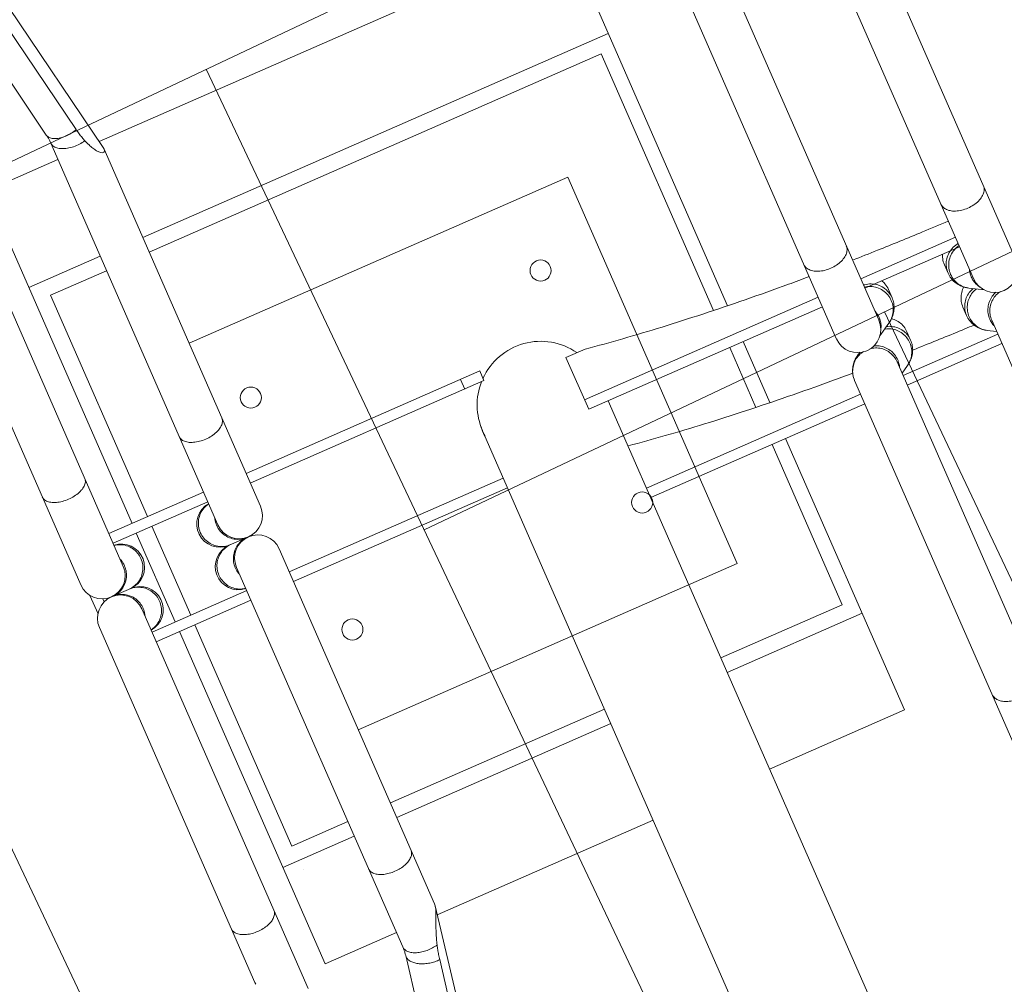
# Model space of a CAD drawing. Header units: metres. Extents: x 134157 to 138734, y 451157 to 455772.
# Tile 477 of 656: x 136617.499 to 136617.965, y 453792.23 to 453792.687. Entities that reach past the tile are written whole.
import ezdxf

# ---------------------------------------------------------------- set-up
doc = ezdxf.new("R2010")
doc.units = ezdxf.units.M
doc.linetypes.add('HIDDEN', pattern=[9.524999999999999, 6.35, -3.175])
doc.layers.add('-DR-alg-hulplijnen', color=210, linetype='Continuous', plot=False)
doc.layers.add('-DR-nw-gr-arc-gras', color=7, linetype='Continuous', true_color=0xb5d5a4)
for name, color, linetype in [('-DR-nw-inr-fietsparkeren Tulip enkele beugel', 2, 'Continuous'), ('-DR-nw-maatvoering', 3, 'Continuous'), ('VELOPA-FIG15HIDDEN', 1, 'HIDDEN'), ('VELOPA-FIG25', 1, 'Continuous')]:
    doc.layers.add(name, color=color, linetype=linetype)
doc.layers.add('-DR-nw-vh-arc-sbs df bruinrood Broeder Alarmstraat', color=7, linetype='Continuous', lineweight=9, true_color=0xd8beb6)
doc.styles.add('2-5TXT', font='arial.ttf')
doc.styles.add('Drong', font='txt', dxfattribs={"height": 1.8})
doc.dimstyles.new('Drong', dxfattribs={"dimtxt": 1.8, "dimasz": 2.5, "dimexe": 0, "dimexo": 0, "dimgap": 0.9, "dimtad": 1, "dimzin": 0, "dimdsep": 46, "dimtxsty": 'Drong', "dimblk": 'dimblk-wit', "dimcen": 0, "dimse1": 1, "dimse2": 1, "dimclrd": 256, "dimclre": 1, "dimclrt": 7, "dimadec": 0, "dimazin": 0, "dimtfac": 1, "dimtmove": 0, "dimatfit": 3, "dimfxl": 1, "dimtolj": 1, "dimtzin": 0, "dimarcsym": 0})
doc.dimstyles.new('VELOPA-drukwerk', dxfattribs={"dimscale": 0, "dimtxt": 2.5, "dimasz": 2, "dimexe": 1, "dimexo": 1, "dimgap": 1, "dimtad": 1, "dimdec": 0, "dimdsep": 46, "dimtxsty": '2-5TXT', "dimcen": 8, "dimadec": 1, "dimazin": 0, "dimtfac": 1, "dimtdec": 0, "dimtmove": 0, "dimatfit": 3, "dimfxl": 1, "dimtolj": 1, "dimtzin": 0, "dimarcsym": 0})
pattern_1 = [(115.3356253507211, (136419.7180158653, 453326.2367068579), (-0.2236810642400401, -0.1059037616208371), [0.06, -0.187485]), (205.3356253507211, (136419.7180158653, 453326.2367068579), (0.1059037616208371, -0.22368106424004), [0.06, -0.187485])]

# ---------------------------------------------------------------- blocks, each defined once
blk = doc.blocks.new('*D482')
at = {"layer": '-DR-alg-hulplijnen', "color": 0, "lineweight": -2, "ltscale": 4, "transparency": 16777216}
for p, q in [((-1.268533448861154e-15, -770.7167233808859), (-1.92714493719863e-14, -1064.726652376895)), ((3625, -770.7167233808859), (3625, -1064.726652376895)), ((41.43344676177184, -1044.009928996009), (3583.566553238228, -1044.009928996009))]:
    blk.add_line(p, q, dxfattribs=at)
at = {"layer": '-DR-alg-hulplijnen', "color": 0, "ltscale": 4, "transparency": 16777216}
for points in [[(41.43344676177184, -1037.104354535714), (41.43344676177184, -1050.915503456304), (-1.800291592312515e-14, -1044.009928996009)], [(3583.566553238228, -1037.104354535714), (3583.566553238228, -1050.915503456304), (3625, -1044.009928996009)]]:
    blk.add_solid(points, dxfattribs=at)
at = {"layer": 'Defpoints', "color": 0, "ltscale": 4, "transparency": 16777216}
for p in [(0, -750), (3625, -750), (3625, -1044.009928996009)]:
    blk.add_point(p, dxfattribs=at)
at = {"layer": '-DR-alg-hulplijnen', "color": 0, "ltscale": 4, "transparency": 16777216, "insert": (1812.5, -996.8320429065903), "char_height": 51.79180845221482, "attachment_point": 5, "style": '2-5TXT'}
blk.add_mtext('\\A1;3625', dxfattribs=at)
blk = doc.blocks.new('*D481')
at = {"layer": '-DR-alg-hulplijnen', "color": 0, "lineweight": -2, "ltscale": 4, "transparency": 16777216}
for p, q in [((3645.716723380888, 3.331503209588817e-15), (4009.119275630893, 6.177109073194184e-14)), ((3988.402552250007, -41.4334467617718), (3988.402552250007, -708.5665532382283)), ((3645.716723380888, -750.0000000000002), (4009.119275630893, -750.0000000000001))]:
    blk.add_line(p, q, dxfattribs=at)
at = {"layer": '-DR-alg-hulplijnen', "color": 0, "ltscale": 4, "transparency": 16777216}
for points in [[(3981.496977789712, -41.43344676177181), (3995.308126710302, -41.4334467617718), (3988.402552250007, 5.843958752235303e-14)], [(3981.496977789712, -708.5665532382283), (3995.308126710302, -708.5665532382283), (3988.402552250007, -750.0000000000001)]]:
    blk.add_solid(points, dxfattribs=at)
at = {"layer": 'Defpoints', "color": 0, "ltscale": 4, "transparency": 16777216}
for p in [(3625.000000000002, 0), (3625.000000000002, -750.0000000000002), (3988.402552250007, -750.0000000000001)]:
    blk.add_point(p, dxfattribs=at)
at = {"layer": '-DR-alg-hulplijnen', "color": 0, "ltscale": 4, "transparency": 16777216, "insert": (3941.242330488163, -375.0000000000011), "char_height": 51.79180845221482, "attachment_point": 5, "rotation": 90, "style": '2-5TXT'}
blk.add_mtext('\\A1;750', dxfattribs=at)
blk = doc.blocks.new('dimblk-wit')
at = {"color": 7}
blk.add_line((2.842170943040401e-14, -0.3333333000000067), (-2.842170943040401e-14, 0.3333333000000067), dxfattribs=at)
blk.add_solid([(0, 0), (-0.7999999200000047, 0.1999999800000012), (-0.7999999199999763, -0.1999999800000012)], dxfattribs=at)
blk = doc.blocks.new('*D634')
at = {"layer": '-DR-nw-maatvoering', "lineweight": -2, "transparency": 16777216}
blk.add_line((136616.4696596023, 453791.6460135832), (136622.2968280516, 453806.2631956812), dxfattribs=at)
at = {"layer": 'Defpoints', "color": 0, "transparency": 16777216}
for p in [(136622.4819835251, 453806.7276496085), (136622.889603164, 453806.5651512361), (136616.6921237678, 453791.0190612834)]:
    blk.add_point(p, dxfattribs=at)
at = {"layer": '-DR-nw-maatvoering', "lineweight": -2, "transparency": 16777216, "xscale": 0.5, "yscale": 0.5, "zscale": 0.5}
for p, rotation in [((136622.481983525, 453806.7276496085), 68.26520454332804), ((136616.2845041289, 453791.1815596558), 248.2652045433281)]:
    blk.add_blockref('dimblk-wit', p, dxfattribs=dict(at, rotation=rotation))
at = {"layer": '-DR-nw-maatvoering', "color": 7, "transparency": 16777216, "insert": (136619.0454071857, 453799.089283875), "char_height": 0.36, "attachment_point": 5, "rotation": 68.26520454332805, "style": 'Drong'}
blk.add_mtext('\\A1;16.75', dxfattribs=at)
blk = doc.blocks.new('Fietsenrek Tulip enkel')
at = {"layer": 'VELOPA-FIG15HIDDEN', "color": 252, "linetype": 'Continuous', "lineweight": 9}
for p, q in [((272.0747259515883, -211.9999999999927), (272.0747259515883, -163.0000270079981)), ((277.0747259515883, -211.9999999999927), (277.0747259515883, -163.0000270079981)), ((323.0747259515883, -211.9999729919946), (323.0747259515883, -162.9999999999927)), ((277.0747259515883, -354.9999999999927), (277.0747259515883, -233.9999999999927)), ((323.0747259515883, -344.8499999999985), (323.0747259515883, -233.9999729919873)), ((309.4598630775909, -394.9999999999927), (309.4598630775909, -516.0000270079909)), ((354.6895888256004, -515.9999999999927), (354.6895888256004, -405.1499999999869)), ((309.4598630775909, -538.0000270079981), (309.4598630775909, -586.9999999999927)), ((354.6895888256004, -586.9999729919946), (354.6895888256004, -537.9999999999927))]:
    blk.add_line(p, q, dxfattribs=at)
for points, start_tangent, end_tangent in [([(332.8448134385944, -405.1497361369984), (335.4733616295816, -423.2442376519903), (337.8673555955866, -442.5330308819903), (339.9897040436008, -462.7567593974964), (341.8283415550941, -483.8004437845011), (343.3728170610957, -505.544455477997), (344.0309305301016, -516.6221932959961)], (0.1548684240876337, -0.9879351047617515), (0.05554918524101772, -0.9984559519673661)), ([(345.4174159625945, -546.9535610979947), (345.5458888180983, -550.6357472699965), (346.1621338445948, -573.7266975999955), (346.2481693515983, -578.428353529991)], (0.03601169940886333, -0.9993513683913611), (0.01689321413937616, -0.999857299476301))]:
    blk.add_spline(points, degree=3, dxfattribs=dict(at, start_tangent=start_tangent, end_tangent=end_tangent))
at = {"layer": 'VELOPA-FIG25', "color": 252, "linetype": 'Continuous', "lineweight": 9}
for p, q in [((289.0747259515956, -141.0000270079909), (104.3279730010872, -141.0000270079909)), ((295.3146317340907, -142.9999999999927), (304.8906723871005, -142.9999999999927)), ((494.8371129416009, -140.9999999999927), (311.0747259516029, -140.9999999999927)), ((495.7262785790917, -141.0910967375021), (494.8371129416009, -140.9999999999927)), ((299.2223145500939, -147.9999999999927), (300.8416882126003, -147.9999999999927)), ((300.0747259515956, -151.9999999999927), (300.0747259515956, -161.9999999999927)), ((289.0747259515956, -163.0000270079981), (91.51472595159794, -163.0000270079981)), ((507.4947259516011, -162.9999999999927), (311.0747259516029, -162.9999999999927)), ((328.0747259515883, -211.9999729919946), (328.0747259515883, -162.9999999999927)), ((272.0747259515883, -174.9999999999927), (100.0747259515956, -174.9999999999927)), ((100.0747259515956, -174.9999999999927), (100.0747259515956, -211.9999999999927)), ((150.0747259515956, -174.9999999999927), (150.0747259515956, -211.9999999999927)), ((323.0747259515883, -174.9999999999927), (277.0747259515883, -174.9999999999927)), ((500.0747259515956, -174.9999999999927), (328.0747259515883, -174.9999999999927)), ((450.0747259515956, -174.9999999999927), (450.0747259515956, -211.9999729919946)), ((500.0747259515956, -174.9999999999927), (500.0747259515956, -211.9999729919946)), ((272.0747259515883, -182.9999999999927), (157.5747259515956, -182.9999999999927)), ((157.5747259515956, -182.9999999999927), (157.5747259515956, -211.9999999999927)), ((323.0747259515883, -182.9999999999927), (277.0747259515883, -182.9999999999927)), ((442.5747259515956, -182.9999999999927), (328.0747259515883, -182.9999999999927)), ((442.5747259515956, -211.9999729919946), (442.5747259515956, -182.9999999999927)), ((28.47681061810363, -200.9276341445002), (87.1837503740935, -211.6078829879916)), ((511.7551023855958, -211.6098208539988), (569.7877324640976, -200.931616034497)), ((91.51472595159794, -211.9999999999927), (289.0747259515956, -211.9999999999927)), ((300.0747259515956, -212.9999999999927), (300.0747259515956, -222.9999999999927)), ((311.0747259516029, -211.9999729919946), (507.4947259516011, -211.9999729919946)), ((511.7551023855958, -211.6098208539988), (512.3705032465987, -211.5539997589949)), ((31.82041158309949, -214.9628193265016), (90.52735133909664, -225.6430681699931)), ((520.0285534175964, -225.6410381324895), (578.061183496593, -214.962833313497)), ((103.4455032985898, -233.9072040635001), (24.7611135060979, -219.5925614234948)), ((495.7557838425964, -233.9040347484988), (573.5617494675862, -219.587467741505)), ((100.0747259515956, -233.293976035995), (100.0747259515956, -474.9999999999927)), ((500.0747259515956, -233.1093344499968), (500.0747259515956, -344.8499999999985)), ((104.3281214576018, -233.9999999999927), (103.4970583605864, -233.9158541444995)), ((104.3281214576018, -233.9999999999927), (289.0747259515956, -233.9999999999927)), ((150.0747259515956, -233.9999999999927), (150.0747259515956, -474.9999999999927)), ((157.5747259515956, -233.9999999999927), (157.5747259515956, -467.9999999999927)), ((272.0747259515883, -354.9999999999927), (272.0747259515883, -233.9999999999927)), ((311.0747259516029, -233.9999729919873), (494.8372597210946, -233.9999729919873)), ((328.0747259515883, -344.8499999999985), (328.0747259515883, -233.9999729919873)), ((442.5747259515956, -344.8499999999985), (442.5747259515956, -233.9999729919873)), ((450.0747259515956, -233.9999729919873), (450.0747259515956, -344.8499999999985)), ((494.8372597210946, -233.9999729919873), (495.7291586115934, -233.9086769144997)), ((277.0747259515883, -344.9999999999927), (272.0747259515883, -344.9999999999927)), ((298.658684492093, -344.8499999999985), (630.2552322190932, -344.8499999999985)), ((277.0747259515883, -354.9999999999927), (272.0747259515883, -354.9999999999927)), ((309.4598630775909, -394.9999999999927), (282.675325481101, -394.9999999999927)), ((282.675325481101, -394.9999999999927), (282.675325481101, -404.9999999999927)), ((304.5435885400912, -394.9999999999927), (304.5435885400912, -516.0000270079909)), ((309.4598630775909, -405.1499999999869), (630.2507963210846, -405.1499999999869)), ((359.6058633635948, -515.9999999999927), (359.6058633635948, -405.1499999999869)), ((442.5747259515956, -467.9999999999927), (442.5747259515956, -405.1499999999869)), ((450.0747259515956, -405.1499999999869), (450.0747259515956, -474.9999999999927)), ((500.0747259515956, -405.1499999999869), (500.0747259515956, -474.9999999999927)), ((157.5747259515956, -467.9999999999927), (290.3018183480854, -467.9999999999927)), ((309.4598630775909, -467.9999999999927), (340.4478186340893, -467.9999999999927)), ((359.6058633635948, -467.9999999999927), (442.5747259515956, -467.9999999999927)), ((290.9134252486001, -474.9999999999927), (100.0747259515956, -474.9999999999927)), ((341.0594255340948, -474.9999999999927), (309.4598630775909, -474.9999999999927)), ((500.0747259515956, -474.9999999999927), (359.6058633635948, -474.9999999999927)), ((325.9136433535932, -516.0000270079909), (156.7469096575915, -516.0000270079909)), ((536.1699994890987, -515.9999999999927), (347.5181655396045, -515.9999999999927)), ((337.1538198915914, -522.1598512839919), (336.3477243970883, -523.5256308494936)), ((329.1680798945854, -541.8401487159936), (332.9847345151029, -535.3735341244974)), ((325.9136433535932, -538.0000270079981), (144.7076455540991, -538.0000270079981)), ((304.5435885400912, -538.0000270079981), (304.5435885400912, -586.9999999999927)), ((548.035339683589, -537.9999999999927), (347.5181655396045, -537.9999999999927)), ((353.3508538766, -537.9999999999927), (351.0843632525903, -541.8401487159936)), ((359.6058633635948, -586.9999729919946), (359.6058633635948, -537.9999999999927)), ((314.4459471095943, -547.9999999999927), (318.8037342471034, -547.9999999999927)), ((340.7200176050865, -547.9999999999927), (336.3622304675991, -547.9999999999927)), ((318.8037342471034, -576.9999999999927), (314.4459471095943, -576.9999999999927)), ((336.3622304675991, -576.9999999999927), (340.7200176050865, -576.9999999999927)), ((332.9847636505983, -589.626515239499), (329.1680798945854, -583.1598512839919)), ((351.0843632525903, -583.1598512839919), (353.3508379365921, -586.9999729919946)), ((144.7076455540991, -586.9999999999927), (325.8320063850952, -586.9999999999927)), ((347.5181655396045, -586.9999729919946), (548.035339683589, -586.9999729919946)), ((156.7470491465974, -608.9999999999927), (325.8320063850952, -608.9999999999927))]:
    blk.add_line(p, q, dxfattribs=at)
at = {"layer": 'VELOPA-FIG25', "color": 252, "lineweight": 9, "ltscale": 4}
for p, q in [((204.6841535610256, -430.1073730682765), (204.6841535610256, -233.9999999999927)), ((404.684153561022, -430.1073730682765), (404.684153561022, -233.9999729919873)), ((204.6841535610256, -430.1073730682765), (404.6841535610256, -430.1073730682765))]:
    blk.add_line(p, q, dxfattribs=at)
at = {"layer": 'VELOPA-FIG25', "color": 252, "lineweight": 9}
for centre in [(240.0747259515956, -250.4999999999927), (360.0747259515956, -250.4999999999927), (240.0747259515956, -400.4999999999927), (360.0747259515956, -400.4999999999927)]:
    blk.add_circle(centre, 4.999999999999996, dxfattribs=at)
at = {"layer": 'VELOPA-FIG25', "color": 252, "linetype": 'Continuous', "lineweight": 9}
for centre, radius, start, end in [((289.0747259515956, -152.0000270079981), 11, 270, 90), ((311.0747259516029, -151.9999999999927), 11, 90, 270), ((289.0747259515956, -161.9999999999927), 11, 185.2265930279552, 0), ((311.0747259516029, -161.9999999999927), 11, 180, 354.7785966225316), ((289.0747259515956, -212.9999999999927), 11, 0, 174.7735481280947), ((311.0747259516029, -212.9999999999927), 11, 5.221544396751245, 180), ((289.0747259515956, -222.9999999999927), 11, 270, 90), ((311.0747259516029, -222.9999729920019), 11, 90, 270), ((298.4394089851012, -374.9999999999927), 30.15, 90, 135.0000000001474), ((300.0747259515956, -374.9999999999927), 30.25, 88.04586216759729, 96.6523645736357), ((298.4394089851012, -374.9999999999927), 30.15, 138.1691524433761, 238.3446818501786), ((325.982412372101, -527.0000270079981), 11, 270, 90), ((325.982412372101, -597.9999999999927), 11, 270, 90)]:
    blk.add_arc(centre, radius, start, end, dxfattribs=at)
for points, start_tangent, end_tangent in [([(243.5386294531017, -163.0000270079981), (245.2264974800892, -162.5544497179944), (246.7776244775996, -161.2538158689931), (248.0663473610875, -159.2034950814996), (248.9882614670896, -156.5695921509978), (249.4686787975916, -153.5654902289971), (249.4686787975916, -150.4345637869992), (248.9882614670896, -147.4304618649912), (248.0663473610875, -144.7965589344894), (246.7776244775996, -142.7462381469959), (245.2264974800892, -141.4456042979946), (243.5386294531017, -141.0000270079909)], (1, 0), (-1, 0)), ([(466.994016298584, -163), (468.5860438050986, -162.6251840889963), (470.0695772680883, -161.5262794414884), (471.3435163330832, -159.7781745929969), (472.3210441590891, -157.5), (472.9355438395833, -154.8470094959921), (473.1451382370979, -151.9999999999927), (472.9355438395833, -149.1529905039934), (472.3210441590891, -146.4999999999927), (471.3435163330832, -144.2218254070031), (470.0695772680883, -142.473720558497), (468.5860438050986, -141.3748159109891), (466.994016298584, -140.9999999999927)], (1, 0), (-1, 0)), ([(289.1630631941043, -163.6325950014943), (292.1737840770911, -163.1921530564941), (295.0217749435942, -161.9054723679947), (297.3879712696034, -159.877147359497), (299.0806779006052, -157.2715008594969), (299.9627618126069, -154.299626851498), (300.0745150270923, -152.750957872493)], (0.99996768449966, 0.008039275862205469), (0, 1)), ([(310.9935898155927, -163.6326511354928), (308.2277164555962, -163.2621553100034), (305.5747259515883, -162.1750396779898), (303.2965513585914, -160.4456884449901), (301.5484465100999, -158.1919540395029), (300.4495418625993, -155.5674247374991), (300.0747259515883, -152.750957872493)], (-0.9999728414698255, 0.007369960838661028), (0, 1)), ([(278.2188355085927, -163.0046414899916), (279.0687740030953, -165.769585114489), (280.7614806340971, -168.3752316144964), (283.1276769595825, -170.4035566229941), (285.9756678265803, -171.6902373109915), (289.0747259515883, -172.1310344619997)], (0.1631534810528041, -0.9866007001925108), (1, 0)), ([(285.5324696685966, -163.053340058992), (285.9756678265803, -163.1921530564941), (288.9863887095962, -163.6325950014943)], (0.9477856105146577, -0.3189081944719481), (0.9999676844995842, -0.008039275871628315)), ([(289.0747259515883, -172.1310344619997), (292.1737840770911, -171.6902373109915), (295.0217749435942, -170.4035566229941), (297.3879712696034, -168.3752316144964), (299.0806779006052, -165.769585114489), (299.9627618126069, -162.7977111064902), (300.0485158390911, -161.9980283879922)], (1, 0), (0.06937048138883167, 0.9975909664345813)), ([(300.0485158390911, -161.9980283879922), (300.0745150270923, -161.2490421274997)], (0.06937048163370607, 0.9975909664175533), (0, 1)), ([(300.1004789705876, -161.9919541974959), (300.0747259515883, -161.2490421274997)], (-0.06916157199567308, 0.9976054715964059), (0, 1)), ([(311.0747259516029, -172.1310344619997), (308.2277164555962, -171.7602395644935), (305.5747259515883, -170.6731239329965), (303.2965513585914, -168.9437726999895), (301.5484465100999, -166.690038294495), (300.4495418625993, -164.0655089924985), (300.1004789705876, -161.9919541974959)], (-1, 0), (-0.06916157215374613, 0.9976054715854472)), ([(321.9288665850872, -163.0144769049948), (321.6999100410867, -164.0655089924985), (320.6010053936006, -166.690038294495), (318.8529005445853, -168.9437726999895), (316.5747259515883, -170.6731239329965), (313.9217354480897, -171.7602395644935), (311.0747259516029, -172.1310344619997)], (-0.1638538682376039, -0.9864846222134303), (-1, 0)), ([(314.5830332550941, -163.064683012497), (313.9217354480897, -163.2621553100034), (311.1558620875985, -163.6326511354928)], (-0.9487952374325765, -0.3158917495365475), (-0.9999728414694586, -0.007369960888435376)), ([(288.9863887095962, -163.6325950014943), (289.0747259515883, -163.6329502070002)], (0.9999676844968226, -0.008039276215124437), (1, 0)), ([(289.0747259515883, -163.6329502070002), (289.1630631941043, -163.6325950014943)], (1, 0), (0.9999676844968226, 0.008039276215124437)), ([(311.0747259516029, -163.6329502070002), (310.9935898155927, -163.6326511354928)], (-1, 0), (-0.9999728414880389, 0.007369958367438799)), ([(311.1558620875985, -163.6326511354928), (311.0747259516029, -163.6329502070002)], (-0.9999728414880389, -0.007369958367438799), (-1, 0)), ([(278.2188309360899, -211.9953861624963), (279.0687740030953, -209.2304148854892), (280.7614806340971, -206.6247683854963), (283.1276769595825, -204.5964433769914), (285.9756678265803, -203.3097626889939), (289.0747259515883, -202.8689655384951)], (0.1631509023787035, 0.986601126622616), (1, 0)), ([(289.0747259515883, -202.8689655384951), (292.1737840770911, -203.3097626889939), (295.0217749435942, -204.5964433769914), (297.3879712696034, -206.6247683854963), (299.0806779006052, -209.2304148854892), (299.9627618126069, -212.202288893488), (300.0485158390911, -213.0019716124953)], (1, 0), (0.06937048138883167, -0.9975909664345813)), ([(311.0747259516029, -202.8689655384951), (308.2277164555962, -203.2397604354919), (305.5747259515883, -204.3268760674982), (303.2965513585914, -206.056227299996), (301.5484465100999, -208.3099617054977), (300.4495418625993, -210.9344910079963), (300.1004789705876, -213.0080458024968)], (-1, 0), (-0.06916157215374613, -0.9976054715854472)), ([(321.9288620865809, -211.9854960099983), (321.6999100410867, -210.9344910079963), (320.6010053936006, -208.3099617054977), (318.8529005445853, -206.056227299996), (316.5747259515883, -204.3268760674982), (313.9217354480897, -203.2397604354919), (311.0747259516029, -202.8689655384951)], (-0.1638563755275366, 0.9864842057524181), (-1, 0)), ([(90.52735133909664, -225.6430681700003), (91.15725216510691, -222.7856016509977), (91.3652646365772, -219.9029062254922), (91.13662053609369, -217.1996439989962), (90.48755286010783, -214.8677378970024), (89.46414332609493, -213.0727457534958), (88.13905072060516, -211.9421062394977), (87.18319054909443, -211.6108967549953)], (0.2858925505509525, 0.9582616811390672), (-0.983181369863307, 0.1826318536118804)), ([(87.1837503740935, -211.6078829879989), (88.61837841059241, -211.8250857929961), (90.06379755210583, -211.9561729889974), (91.51472595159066, -211.9999999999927)], (0.9838514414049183, -0.1789869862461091), (1, 0)), ([(91.51472595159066, -211.9999999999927), (93.1787973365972, -212.4328461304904), (94.71190747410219, -213.6973198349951), (95.99340167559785, -215.6939079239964), (96.92242724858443, -218.2654803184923), (97.42587053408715, -221.209656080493), (97.46411090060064, -224.2947306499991), (97.03413885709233, -227.2779108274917)], (1, 0), (-0.2240636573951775, -0.9745745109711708)), ([(243.5386294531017, -211.9999999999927), (245.2264974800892, -212.4455772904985), (246.7776244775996, -213.7462111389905), (248.0663473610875, -215.7965319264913), (248.9882614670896, -218.4304348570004), (249.4686787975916, -221.4345367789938), (249.4686787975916, -224.5654632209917), (248.9882614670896, -227.5695651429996), (248.0663473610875, -230.2034680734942), (246.7776244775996, -232.253788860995), (245.2264974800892, -233.5544227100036), (243.5386294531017, -233.9999999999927)], (1, 0), (-1, 0)), ([(285.5324074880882, -211.946680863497), (285.9756678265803, -211.8078469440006), (288.9863849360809, -211.3674050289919)], (0.9477837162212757, 0.318913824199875), (0.9999676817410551, 0.008039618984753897)), ([(288.9863849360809, -211.3674050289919), (289.0747259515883, -211.3670497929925)], (0.9999676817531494, 0.008039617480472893), (1, 0)), ([(289.0747259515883, -211.3670497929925), (289.1630669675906, -211.3674050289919)], (1, 0), (0.9999676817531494, -0.008039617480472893)), ([(289.1630669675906, -211.3674050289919), (292.1737840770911, -211.8078469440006), (295.0217749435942, -213.0945276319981), (297.3879712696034, -215.1228526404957), (299.0806779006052, -217.7284991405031), (299.9627618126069, -220.700373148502), (300.0745150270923, -222.2490421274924)], (0.9999676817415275, -0.008039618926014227), (0, -1)), ([(300.0485158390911, -213.0019716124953), (300.0745150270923, -213.750957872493)], (0.06937048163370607, -0.9975909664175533), (0, -1)), ([(310.9935932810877, -211.3673488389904), (308.2277164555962, -211.7378446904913), (305.5747259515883, -212.8249603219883), (303.2965513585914, -214.5543115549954), (301.5484465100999, -216.8080459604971), (300.4495418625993, -219.4325752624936), (300.0747259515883, -222.2490421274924)], (-0.9999728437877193, -0.007369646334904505), (0, -1)), ([(300.1004789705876, -213.0080458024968), (300.0747259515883, -213.750957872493)], (-0.06916157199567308, -0.9976054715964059), (0, -1)), ([(311.0747259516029, -211.3670497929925), (310.9935932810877, -211.3673488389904)], (-1, 0), (-0.9999728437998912, -0.007369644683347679)), ([(311.1558586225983, -211.3673488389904), (311.0747259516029, -211.3670497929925)], (-0.9999728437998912, 0.007369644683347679), (-1, 0)), ([(314.5829654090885, -211.9352943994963), (313.9217354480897, -211.7378446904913), (311.1558586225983, -211.3673488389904)], (-0.9487972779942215, 0.3158856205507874), (-0.9999728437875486, 0.007369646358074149)), ([(466.994016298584, -211.9999729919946), (468.5860438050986, -212.374788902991), (470.0695772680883, -213.4736935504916), (471.3435163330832, -215.2217983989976), (472.3210441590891, -217.4999729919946), (472.9355438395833, -220.1529634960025), (473.1451382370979, -222.9999729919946), (472.9355438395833, -225.8469824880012), (472.3210441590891, -228.4999729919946), (471.3435163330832, -230.7781475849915), (470.0695772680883, -232.5262524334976), (468.5860438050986, -233.6251570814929), (466.994016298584, -233.9999729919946)], (1, 0), (-1, 0)), ([(507.4947259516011, -211.9999729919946), (508.9946258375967, -212.3320074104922), (510.4039769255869, -213.3080657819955), (511.6376968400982, -214.8692235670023), (512.6213060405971, -216.9212338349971), (513.2954241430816, -219.3402169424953), (513.6193547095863, -221.9801391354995), (513.5735420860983, -224.6816285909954), (513.1609006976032, -227.2815920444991)], (1, 0), (-0.2298794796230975, -0.9732191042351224)), ([(507.4950211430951, -211.9999729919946), (508.9224544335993, -211.9563453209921), (510.3443704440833, -211.8258731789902), (511.7551023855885, -211.6098208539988)], (1, 1.038950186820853e-08), (0.9834894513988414, 0.1809654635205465)), ([(512.370503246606, -211.5539997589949), (513.8332429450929, -211.8499568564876), (515.2912186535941, -212.7217183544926), (516.6650685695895, -214.1218317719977), (517.8800100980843, -215.9740849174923), (518.869910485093, -218.1776543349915), (519.5808866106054, -220.6125934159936), (519.9742380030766, -223.1463614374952), (520.0285534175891, -225.6410381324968)], (1, 0), (-0.04841406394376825, -0.9988273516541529)), ([(90.52735133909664, -225.6430681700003), (92.91877222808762, -226.1270385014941), (95.09432826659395, -226.6693486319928), (97.03413885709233, -227.2779108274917)], (0.9838514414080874, -0.1789869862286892), (0.9419037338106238, -0.3358829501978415)), ([(97.03413885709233, -227.2779108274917), (99.60807920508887, -228.2881647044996), (101.7806704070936, -229.3429939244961), (103.5427335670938, -230.4467379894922), (104.7877687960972, -231.5287820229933), (105.4741194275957, -232.5091328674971), (105.5996127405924, -233.3147539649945), (105.1766685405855, -233.8334804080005), (104.3281214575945, -233.9999999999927)], (0.9419037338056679, -0.3358829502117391), (-1, 0)), ([(495.7292658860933, -233.9092552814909), (495.9427061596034, -233.8665142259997), (497.3783835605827, -233.4555993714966), (499.0630185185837, -232.8091236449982), (500.9861600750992, -231.9804818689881), (503.099138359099, -231.0494096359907), (505.3447052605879, -230.0939968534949), (507.7623714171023, -229.1352099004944), (510.3685579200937, -228.1923988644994), (513.1609006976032, -227.2815920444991)], (0.9832304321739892, 0.1823675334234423), (0.9553821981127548, 0.2953724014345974)), ([(513.1609215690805, -227.2815860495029), (515.3153771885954, -226.6727519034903), (517.6052933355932, -226.1282990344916), (520.0285534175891, -225.6410381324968)], (0.9553816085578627, 0.2953743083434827), (0.9834894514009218, 0.1809654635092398)), ([(301.7034562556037, -344.8734628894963), (300.5148655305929, -344.8501345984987)], (-0.9992298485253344, 0.0392391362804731), (-0.999999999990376, 4.387265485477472e-06)), ([(282.675325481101, -405), (285.3273613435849, -423.2442376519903), (287.7213553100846, -442.5330308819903), (289.8437037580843, -462.7567593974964), (291.6823412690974, -483.8004437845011), (293.226816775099, -505.544455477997), (293.8500545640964, -515.9976909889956)], (0.1550626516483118, -0.9879046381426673), (0.05596829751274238, -0.9984325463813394)), ([(287.5485599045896, -538.0000270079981), (289.4565306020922, -537.5544497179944), (291.209928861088, -536.2538158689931), (292.666704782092, -534.2034950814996), (293.7088390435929, -531.5695921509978), (294.2519041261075, -528.5654902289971), (294.2519041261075, -525.4345637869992), (293.7088390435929, -522.4304618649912), (292.666704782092, -519.7965589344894), (291.209928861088, -517.7462381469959), (289.4565306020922, -516.4456042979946), (287.5485599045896, -516.0000270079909)], (1, 0), (-1, 0)), ([(336.6797482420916, -525.3792662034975), (336.9334134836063, -524.1529905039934), (338.0281364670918, -521.4999999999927), (339.7695892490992, -519.221825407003), (342.039094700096, -517.473720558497), (344.6819897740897, -516.3748159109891), (347.5181543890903, -515.9999999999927)], (0.1467451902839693, 0.9891743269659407), (0.9999999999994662, 1.033377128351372e-06)), ([(347.5181537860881, -515.9999999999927), (344.8201633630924, -516.3198440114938), (342.304091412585, -517.2422791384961), (340.1591154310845, -518.6307663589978), (338.4558482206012, -520.3105036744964), (337.1538198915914, -522.1598512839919)], (-0.9999999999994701, -1.029487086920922e-06), (-0.5082824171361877, -0.8611904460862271)), ([(510.069674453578, -538), (511.8613555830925, -537.6251840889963), (513.5309366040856, -536.5262794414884), (514.9646383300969, -534.778174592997), (516.0647563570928, -532.5), (516.7563194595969, -529.8470094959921), (516.9921987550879, -526.9999999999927), (516.7563194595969, -524.1529905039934), (516.0647563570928, -521.4999999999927), (514.9646383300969, -519.221825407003), (513.5309366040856, -517.473720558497), (511.8613555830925, -516.3748159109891), (510.069674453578, -515.9999999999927)], (1, 0), (-1, 0)), ([(336.3732883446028, -523.7804968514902), (337.0668588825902, -522.3099617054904), (337.1538249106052, -522.1598542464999)], (0.3567137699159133, 0.934213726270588), (0.5083455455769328, 0.8611531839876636)), ([(346.7669684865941, -538.6329502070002), (343.9260205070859, -538.2621553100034), (341.2691340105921, -537.1750396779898), (338.9773714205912, -535.4456884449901), (337.2069125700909, -533.1919540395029), (336.1628043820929, -530.851164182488)], (-1, 0), (-0.2980801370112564, 0.9545408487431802)), ([(347.5181655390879, -538), (344.6819897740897, -537.6251840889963), (342.0390946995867, -536.5262794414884), (339.7695892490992, -534.778174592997), (338.0281364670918, -532.5), (336.9334134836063, -529.8470094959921), (336.679752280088, -528.6207610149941)], (-1, 0), (-0.1467476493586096, 0.9891739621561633)), ([(326.0600034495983, -538.5660282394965), (327.9322772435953, -538.1921530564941), (330.7528707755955, -536.9054723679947), (330.9383963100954, -536.7833158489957)], (0.9939223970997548, 0.1100830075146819), (0.8294710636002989, 0.5585496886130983)), ([(294.923546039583, -537.998335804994), (295.3998885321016, -550.6357472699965), (296.0161335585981, -573.7266975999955), (296.2251230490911, -586.9995354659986)], (0.04163843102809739, -0.9991327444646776), (0.01179860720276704, -0.9999303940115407)), ([(307.8915783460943, -538.0060128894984), (307.9571306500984, -538.5654632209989), (308.8358579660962, -541.5695651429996), (310.5221233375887, -544.2034680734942), (312.8793155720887, -546.253788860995), (314.8002578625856, -547.2396337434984)], (0.09093624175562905, -0.9958567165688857), (0.9303687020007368, -0.3666252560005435)), ([(308.9030498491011, -538.0049449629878), (309.7852891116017, -540.769585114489), (311.5050897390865, -543.3752316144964), (313.8883869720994, -545.4035566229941), (316.742100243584, -546.6902373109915), (319.8350386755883, -547.1310344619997)], (0.1748824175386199, -0.9845893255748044), (1, 0)), ([(321.3137737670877, -538.053123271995), (321.7577466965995, -538.1921530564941), (324.8506851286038, -538.6329502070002)], (0.9478220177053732, -0.3187999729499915), (1, 0)), ([(324.8506851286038, -538.6329502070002), (325.6821069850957, -538.6013170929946)], (1, 0), (0.9971205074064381, 0.07583332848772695)), ([(325.6821069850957, -538.6013170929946), (325.9917169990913, -538.5733764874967)], (0.9971205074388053, 0.07583332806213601), (0.9945878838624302, 0.1038987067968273)), ([(325.9917169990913, -538.5733764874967), (326.0600034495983, -538.5660282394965)], (0.9945878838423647, 0.1038987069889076), (0.9939223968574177, 0.1100830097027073)), ([(336.6851361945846, -547.2271744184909), (335.240946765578, -546.5262794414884), (332.9714413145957, -544.778174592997), (331.2299885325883, -542.5), (330.1953228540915, -540.0631154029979)], (-0.9292448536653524, 0.3694644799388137), (-0.2775784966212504, 0.9607029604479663)), ([(341.7513220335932, -547.1310344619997), (338.9103740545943, -546.7602395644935), (336.2534875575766, -545.6731239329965), (333.9617249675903, -543.9437726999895), (332.19126611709, -541.690038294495), (331.0627648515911, -539.0655089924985), (330.9726397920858, -538.725818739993)], (-1, 0), (-0.2408059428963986, 0.9705732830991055)), ([(347.5927428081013, -538.6017942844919), (346.7669684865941, -538.6329502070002)], (-0.9971666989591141, -0.07522349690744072), (-1, 0)), ([(350.2540895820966, -538.0648471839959), (349.5983720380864, -538.2621553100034), (347.5927428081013, -538.6017942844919)], (-0.9480319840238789, -0.3181750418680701), (-0.9971666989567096, -0.07522349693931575)), ([(318.8037342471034, -548), (321.5046174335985, -547.6794632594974), (324.0229125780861, -546.7551494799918), (326.1690274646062, -545.3641669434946), (327.8721519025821, -543.6822110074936), (329.1680798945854, -541.8401487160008)], (1, 0), (0.5082824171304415, 0.8611904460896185)), ([(319.8350386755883, -547.1310344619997), (322.9166307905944, -546.6902373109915), (325.7372243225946, -545.4035566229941), (328.0683115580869, -543.3752316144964), (329.1679256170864, -541.8400576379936)], (1, 0), (0.508373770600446, 0.8611365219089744)), ([(336.3622304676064, -548), (333.5260547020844, -547.6251840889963), (330.8831596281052, -546.5262794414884), (328.6136541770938, -544.778174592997), (327.7439828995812, -543.7937332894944)], (-1, 0), (-0.6161319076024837, 0.7876429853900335)), ([(351.0843632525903, -541.8401487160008), (349.7810869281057, -543.6909854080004), (348.0808399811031, -545.3677960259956), (345.9475071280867, -546.7509558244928), (343.437670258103, -547.6754156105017), (340.7200176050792, -548)], (-0.508282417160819, -0.8611904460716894), (-1, 0)), ([(351.0843582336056, -541.8401457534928), (349.4588775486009, -543.9437726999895), (347.211629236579, -545.6731239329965), (344.5827255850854, -546.7602395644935), (341.7513220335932, -547.1310344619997)], (-0.508345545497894, -0.8611531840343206), (-1, 0)), ([(309.4142785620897, -546.7718125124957), (311.3586818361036, -547.5544227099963), (314.4459471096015, -548)], (0.8876489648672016, -0.4605207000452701), (1, 0)), ([(314.8002578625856, -547.2396337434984), (315.7164689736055, -547.5544227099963), (318.8037342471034, -548)], (0.9303687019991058, -0.366625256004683), (1, 0)), ([(340.7200176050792, -548), (337.8838418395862, -547.6251840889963), (336.6851361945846, -547.2271744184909)], (-1, 0), (-0.9292448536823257, 0.369464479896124)), ([(307.8915758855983, -586.994014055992), (307.9571306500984, -586.4345367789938), (308.8358579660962, -583.4304348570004), (310.5221233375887, -580.7965319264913), (312.8793155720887, -578.7462111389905), (314.8002578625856, -577.7603662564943)], (0.09093379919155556, 0.9958569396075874), (0.9303687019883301, 0.366625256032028)), ([(308.9030449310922, -586.9950827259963), (309.7852891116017, -584.2304148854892), (311.5050897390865, -581.6247683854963), (313.8883869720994, -579.5964433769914), (316.742100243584, -578.3097626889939), (319.8350386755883, -577.8689655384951)], (0.1748798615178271, 0.9845897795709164), (1, 0)), ([(309.4142785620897, -578.228187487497), (311.3586818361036, -577.4455772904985), (314.4459471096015, -576.9999999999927)], (0.8876489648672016, 0.4605207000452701), (1, 0)), ([(314.8002578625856, -577.7603662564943), (315.7164689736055, -577.4455772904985), (318.8037342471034, -576.9999999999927)], (0.9303687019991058, 0.366625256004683), (1, 0)), ([(329.1680798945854, -583.1598512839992), (327.8711497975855, -581.3165914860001), (326.171069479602, -579.6374917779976), (324.0365394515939, -578.2517306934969), (321.5244126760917, -577.3253175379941), (318.8037342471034, -576.9999999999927)], (-0.5082824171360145, 0.8611904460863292), (-1, 0)), ([(319.8350386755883, -577.8689655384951), (322.9166307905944, -578.3097626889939), (325.7372243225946, -579.5964433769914), (328.0683115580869, -581.6247683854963), (329.1679256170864, -583.1599423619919)], (1, 0), (0.508373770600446, -0.8611365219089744)), ([(336.3622304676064, -576.9999999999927), (333.5260547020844, -577.3748159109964), (330.8831596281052, -578.4737205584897), (328.6136541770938, -580.2218254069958), (327.7440776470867, -581.2061455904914)], (-1, 0), (-0.6161428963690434, -0.7876343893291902)), ([(336.6851361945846, -577.7728255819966), (335.240946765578, -578.4737205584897), (332.9714413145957, -580.2218254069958), (331.2299885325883, -582.5), (330.1953228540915, -584.9368845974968)], (-0.9292448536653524, -0.3694644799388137), (-0.2775784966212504, -0.9607029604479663)), ([(341.7513220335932, -577.8689655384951), (338.9103740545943, -578.2397604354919), (336.2534875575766, -579.3268760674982), (333.9617249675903, -581.056227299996), (332.19126611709, -583.3099617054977), (331.0627648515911, -585.9344910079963), (330.9726397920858, -586.2741812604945)], (-1, 0), (-0.2408059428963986, -0.9705732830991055)), ([(340.7200176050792, -576.9999999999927), (337.8838418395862, -577.3748159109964), (336.6851361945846, -577.7728255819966)], (-1, 0), (-0.9292448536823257, -0.369464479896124)), ([(340.7200176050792, -576.9999999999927), (343.4180197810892, -577.3198440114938), (345.9340917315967, -578.2422791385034), (348.0790677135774, -579.6307663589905), (349.7823349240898, -581.3105036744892), (351.0843632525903, -583.1598512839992)], (1, 0), (0.5082824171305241, -0.8611904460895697)), ([(351.0843582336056, -583.1598542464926), (349.4588775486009, -581.056227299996), (347.211629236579, -579.3268760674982), (344.5827255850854, -578.2397604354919), (341.7513220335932, -577.8689655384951)], (-0.508345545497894, 0.8611531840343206), (-1, 0)), ([(287.5485599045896, -586.9999999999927), (289.4565306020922, -587.4455772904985), (291.209928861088, -588.7462111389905), (292.666704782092, -590.7965319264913), (293.7088390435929, -593.4304348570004), (294.2519041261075, -596.4345367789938), (294.2519041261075, -599.5654632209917), (293.7088390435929, -602.5695651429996), (292.666704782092, -605.2034680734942), (291.209928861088, -607.253788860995), (289.4565306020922, -608.554422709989), (287.5485599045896, -608.9999999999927)], (1, 0), (-1, 0)), ([(321.3137114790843, -586.946897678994), (321.7577466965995, -586.8078469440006), (324.5962223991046, -586.370015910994)], (0.9478201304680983, 0.3188055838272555), (0.9997288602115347, 0.02328531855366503)), ([(324.5962223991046, -586.370015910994), (324.8506851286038, -586.3670497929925)], (0.9997288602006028, 0.02328531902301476), (1, 0)), ([(324.8506851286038, -586.3670497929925), (325.6821108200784, -586.3986831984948)], (1, 0), (0.9971204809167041, -0.07583367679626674)), ([(325.6821108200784, -586.3986831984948), (326.0600072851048, -586.4339721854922)], (0.9971204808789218, -0.07583367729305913), (0.9939223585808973, -0.1100833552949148)), ([(326.0600072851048, -586.4339721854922), (327.9322772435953, -586.8078469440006), (330.7528707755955, -588.0945276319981), (330.938461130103, -588.2167277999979)], (0.9939223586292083, -0.1100833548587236), (0.8294669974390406, -0.558555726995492)), ([(346.7669684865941, -586.3670497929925), (343.9260205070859, -586.7378446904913), (341.2691340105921, -587.8249603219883), (338.9773714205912, -589.5543115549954), (337.2069125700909, -591.8080459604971), (336.162800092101, -594.1488495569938)], (-1, 0), (-0.2980788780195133, -0.954541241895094)), ([(347.5181655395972, -586.9999729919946), (344.6819897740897, -587.374788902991), (342.0390946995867, -588.4736935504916), (339.7695892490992, -590.2217983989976), (338.0281364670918, -592.4999729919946), (336.9334134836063, -595.1529634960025), (336.6797482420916, -596.3792391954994)], (-1, 0), (-0.1467451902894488, -0.9891743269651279)), ([(347.5927392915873, -586.3982054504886), (346.7669684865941, -586.3670497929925)], (-0.9971667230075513, 0.07522317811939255), (-1, 0)), ([(350.254022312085, -586.9351302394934), (349.5983720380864, -586.7378446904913), (347.5927392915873, -586.3982054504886)], (-0.9480340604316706, 0.3181688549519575), (-0.9971667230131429, 0.0752231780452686))]:
    blk.add_spline(points, degree=3, dxfattribs=dict(at, start_tangent=start_tangent, end_tangent=end_tangent))
at = {"layer": '-DR-alg-hulplijnen', "ltscale": 4}
dim = blk.add_linear_dim(base=(3988.402552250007, -750.0000000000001), p1=(3625, 0), p2=(3625, -750), angle=90, dimstyle='VELOPA-drukwerk', override={"dimscale": 20.71672338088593}, dxfattribs=at)
dim.commit()
dim.dimension.update_dxf_attribs({"geometry": '*D481', "text_midpoint": (3941.242330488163, -375.0000000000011)})
dim = blk.add_linear_dim(base=(3625, -1044.009928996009), p1=(0, -750), p2=(3625, -750), dimstyle='VELOPA-drukwerk', override={"dimscale": 20.71672338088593}, dxfattribs=at)
dim.commit()
dim.dimension.update_dxf_attribs({"geometry": '*D482', "text_midpoint": (1812.5, -996.8320429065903)})

msp = doc.modelspace()

# ---------------------------------------------------------------- hatches: boundary and pattern name
at = {"layer": '-DR-nw-gr-arc-gras', "transparency": 33554687}
h = msp.add_hatch(dxfattribs=at)
h.set_pattern_fill('AGR-BOLLEN', color=256, scale=0.1, pattern_type=2)
h.set_pattern_definition(pattern_1)
edge = h.paths.add_edge_path()
edge.add_arc((-7000776.809524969, 3043164.567559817), 7592527.997363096, 340.0567505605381, 340.0572256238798)
edge.add_line((136455.7815594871, 453494.2542758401), (136455.1236032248, 453494.4934109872))
edge.add_arc((380495.2223584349, 364992.5484406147), 259592.3035530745, 160.0666568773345, 160.0804453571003)
edge.add_line((136433.832290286, 453435.7615323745), (136433.813485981, 453435.768343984))
edge.add_line((136433.813485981, 453435.768343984), (136432.1794965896, 453431.2550945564))
edge.add_line((136432.1794965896, 453431.2550945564), (136432.198303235, 453431.2482893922))
edge.add_line((136432.198303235, 453431.2482893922), (136431.6776287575, 453429.8696050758))
edge.add_line((136431.6776287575, 453429.8696050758), (136432.3363505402, 453429.6312341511))
edge.add_line((136432.3363505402, 453429.6312341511), (136434.3092713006, 453435.0765756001))
h = msp.add_hatch(dxfattribs=at)
h.set_pattern_fill('AGR-BOLLEN', color=256, scale=0.1, pattern_type=2)
h.set_pattern_definition(pattern_1)
edge = h.paths.add_edge_path()
edge.add_line((136644.2753070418, 454017.4218487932), (136643.9350728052, 454016.4814706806))
edge.add_line((136643.9350728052, 454016.4814706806), (136643.8839339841, 454016.3403207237))
edge.add_line((136643.8839339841, 454016.3403207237), (136644.542212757, 454016.1016536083))
edge.add_arc((1711333.983143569, -116117.4265426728), 1674723.581774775, 160.0956720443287, 160.096657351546, ccw=False)
edge.add_line((136654.3469492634, 454043.1812754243), (136653.6888597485, 454043.419891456))
edge.add_line((136653.6888597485, 454043.419891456), (136653.6378049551, 454043.2789838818))
edge.add_line((136653.6378049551, 454043.2789838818), (136653.2975354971, 454042.3386559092))
edge.add_line((136653.2975354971, 454042.3386559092), (136644.2753070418, 454017.4218487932))
at = {"layer": '-DR-nw-vh-arc-sbs df bruinrood Broeder Alarmstraat', "transparency": 33554687}
h = msp.add_hatch(dxfattribs=at)
h.set_pattern_fill('AVH-SBS_DIKFORMAAT_KEPER', color=256, scale=3.5, angle=45, pattern_type=2)
h.set_pattern_definition([(115.3356253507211, (136419.7180158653, 453326.2367068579), (-0.321614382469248, 0.1149290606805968), [0.9660000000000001, -0.483]), (25.33562535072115, (136419.0632007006, 453325.9266788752), (-0.321614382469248, 0.1149290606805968), [0.966, -0.483]), (115.3356253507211, (136419.3505233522, 453326.7307148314), (-0.321614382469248, 0.1149290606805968), [0, -1.449]), (115.3356253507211, (136419.3389369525, 453326.1908287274), (-0.321614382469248, 0.1149290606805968), [0, -1.449])])
h.paths.add_polyline_path([(136622.8075498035, 453806.5944730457), (136616.6100704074, 453791.048383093), (136618.5044023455, 453790.3142710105), (136624.631343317, 453805.9024352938)])

# ---------------------------------------------------------------- block references
at = {"layer": '-DR-nw-inr-fietsparkeren Tulip enkele beugel', "xscale": -0.001, "yscale": 0.001, "zscale": 0.001, "rotation": 113.6629406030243}
for p in [(136618.8018645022, 453796.1289452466), (136618.5076277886, 453795.4390722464), (136618.0519427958, 453794.6103107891), (136617.6659537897, 453793.6221891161), (136617.2823580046, 453792.6277093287)]:
    msp.add_blockref('Fietsenrek Tulip enkel', p, dxfattribs=at)

# ---------------------------------------------------------------- dimensions: what is measured, and where the dimension line sits
at = {"layer": '-DR-nw-maatvoering'}
dim = msp.add_aligned_dim(p1=(136616.6921237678, 453791.0190612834), p2=(136622.889603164, 453806.5651512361), distance=0.4388160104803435, dimstyle='Drong', override={"dimrnd": 0.05, "dimtfill": 0}, dxfattribs=at)
dim.commit()
dim.dimension.update_dxf_attribs({"geometry": '*D634', "text_midpoint": (136619.0454071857, 453799.089283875)})

doc.saveas('drawing.dxf')
